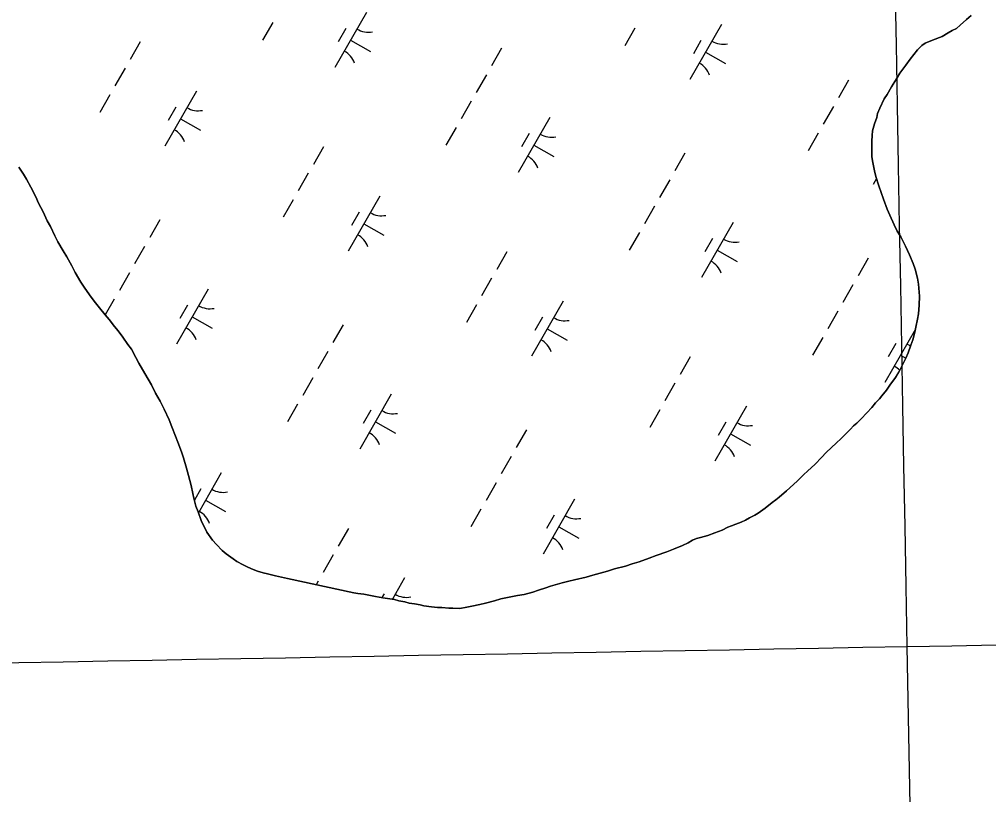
# Model space of a CAD drawing. Extents: x 3930721 to 3950824, y 220441 to 242861.
# Drawn here: x 3940167 to 3940930, y 224042 to 224652 of the extents above; entities that cross this region are included whole.
import ezdxf

# ---------------------------------------------------------------- set-up
doc = ezdxf.new("R2010")
doc.units = 0
for name, color, linetype in [('V-GRID-MAJR', 7, 'Continuous'), ('V-TOPO-SHOR', 7, 'Continuous'), ('V-WETL-SWMP', 7, 'Continuous')]:
    doc.layers.add(name, color=color, linetype=linetype)

msp = doc.modelspace()

# ---------------------------------------------------------------- linework, layer by layer
at = {"layer": 'V-GRID-MAJR'}
for points in [[(3940914.45, 221486.32), (3940866.25, 224158.18), (3940756.95, 230218.14), (3940647.64, 236278.08), (3940604.74, 238656.84)], [(3936389.65, 224077.73), (3940866.25, 224158.18), (3943106.43, 224198.66)]]:
    msp.add_spline(points, degree=3, dxfattribs=at)
at = {"layer": 'V-TOPO-SHOR'}
for points in [[(3940857.03, 224370.08), (3940860.04, 224374.95), (3940862.04, 224378.81), (3940865.24, 224385.1), (3940867.04, 224389.35), (3940869.03, 224395.43), (3940870.63, 224399.49), (3940872.21, 224405.57), (3940873, 224409.62), (3940874.39, 224415.9), (3940875.17, 224419.95), (3940875.74, 224426.83), (3940875.91, 224434.11), (3940875.05, 224443.42), (3940874.21, 224448.27), (3940872.56, 224455.14), (3940870.92, 224459.78), (3940868.05, 224466.64), (3940864.78, 224473.3), (3940861.1, 224480.57), (3940858.44, 224485.21), (3940855.99, 224490.25), (3940852.51, 224497.72), (3940850.46, 224502.56), (3940847.59, 224510.24), (3940845.74, 224515.49), (3940843.89, 224520.74), (3940841.62, 224528.21), (3940840.39, 224532.65), (3940839.14, 224539.33), (3940838.51, 224543.57), (3940838.27, 224549.84), (3940838.44, 224555.91), (3940838.62, 224560.36), (3940839.01, 224564.21), (3940840.39, 224569.68), (3940842.19, 224574.74), (3940842.78, 224577.79), (3940844.58, 224582.04), (3940848.18, 224589.34), (3940850.39, 224592.79), (3940853.79, 224598.68), (3940857.81, 224604.97), (3940860.42, 224609.44), (3940865.03, 224615.94), (3940868.45, 224620.61), (3940874.28, 224627.92), (3940877.7, 224631.38), (3940880.32, 224633.21), (3940886.17, 224635.47), (3940893.64, 224638.34), (3940898.48, 224641.4), (3940901.71, 224643.24), (3940904.94, 224644.67), (3940907.96, 224647.32), (3940913, 224651.8), (3940916.62, 224655.05)], [(3940166.66, 224535.57), (3940170.33, 224529.92), (3940172.78, 224526.09), (3940176.25, 224519.84), (3940180.14, 224512.17), (3940182.19, 224507.33), (3940185.87, 224500.27), (3940189.14, 224493.2), (3940191.59, 224488.76), (3940195.07, 224481.5), (3940197.52, 224476.66), (3940201.6, 224469.8), (3940204.46, 224464.96), (3940208.54, 224457.9), (3940211.2, 224452.65), (3940215.7, 224444.99), (3940218.75, 224440.35), (3940223.65, 224433.3), (3940227.11, 224428.86), (3940230.37, 224424.84), (3940234.85, 224419.2), (3940237.9, 224415.57), (3940242.18, 224410.13), (3940245.03, 224406.7), (3940248.7, 224401.67), (3940252.57, 224396.02), (3940255.42, 224392.19), (3940258.9, 224385.74), (3940261.35, 224381.3), (3940265.84, 224373.03), (3940271.15, 224364.15), (3940274.42, 224357.7), (3940278.1, 224351.24), (3940281.17, 224344.99), (3940285.05, 224336.51), (3940287.11, 224331.06), (3940290.18, 224323.79), (3940292.03, 224319.15), (3940294.9, 224311.48), (3940296.54, 224306.63), (3940298.81, 224298.55), (3940300.46, 224292.69), (3940302.32, 224284.81), (3940303.77, 224278.55), (3940304.6, 224274.91), (3940306.25, 224268.65), (3940307.89, 224264.2), (3940310.36, 224257.34), (3940314.86, 224248.26), (3940319.34, 224241.81), (3940322.39, 224238.38), (3940326.87, 224233.75), (3940329.92, 224231.14), (3940335.4, 224227.12), (3940338.45, 224225.11), (3940343.52, 224222.51), (3940347.17, 224220.51), (3940351.23, 224218.91), (3940354.67, 224217.51), (3940359.13, 224216.12), (3940362.58, 224215.33), (3940368.85, 224213.74), (3940378.37, 224211.77)], [(3940378.37, 224211.77), (3940430.43, 224200.31), (3940433.67, 224199.92), (3940438.33, 224199.34), (3940443.59, 224198.36), (3940447.64, 224197.57), (3940453.31, 224196.59), (3940456.96, 224196), (3940462.42, 224195.22), (3940466.07, 224194.23), (3940470.73, 224193.24), (3940473.97, 224192.25), (3940478.22, 224191.86), (3940482.68, 224191.08), (3940485.72, 224190.28), (3940491.59, 224189.3), (3940496.45, 224188.93), (3940499.88, 224188.94), (3940505.35, 224188.37), (3940508.59, 224188.38), (3940514.05, 224188.21), (3940519.51, 224189.05), (3940523.35, 224189.88), (3940529.61, 224191.12), (3940534.26, 224192.36), (3940541.33, 224194.22), (3940546.38, 224195.66), (3940554.26, 224197.32), (3940559.52, 224198.36), (3940564.77, 224199.2), (3940571.44, 224201.06), (3940575.88, 224202.49), (3940581.74, 224204.35), (3940585.38, 224205.58), (3940590.83, 224207.23), (3940594.47, 224208.26), (3940599.92, 224209.5), (3940604.17, 224210.54), (3940613.46, 224212.81), (3940618.71, 224214.46), (3940624.37, 224215.9), (3940630.23, 224217.55), (3940635.88, 224219.4), (3940644.37, 224221.47), (3940649.62, 224223.32), (3940655.07, 224224.77), (3940662.95, 224227.64), (3940668.6, 224229.69), (3940677.08, 224232.77), (3940682.33, 224234.82), (3940689.4, 224237.69), (3940693.64, 224239.74), (3940697.27, 224241.78), (3940700.29, 224243.21), (3940703.53, 224244.04), (3940709.18, 224245.69), (3940714.84, 224247.74), (3940720.49, 224249.79), (3940725.13, 224252.04), (3940727.96, 224253.07), (3940731.39, 224254.5), (3940735.43, 224256.14), (3940738.86, 224257.58), (3940742.09, 224259.42), (3940746.33, 224261.46), (3940748.95, 224263.09), (3940754.39, 224266.97), (3940760.03, 224271.45), (3940762.85, 224273.68), (3940765.47, 224275.72), (3940771.11, 224280.61), (3940776.75, 224285.7), (3940779.77, 224288.55), (3940784.6, 224293.22), (3940788.02, 224296.48), (3940793.46, 224301.57), (3940799.09, 224307.26), (3940802.11, 224310.71), (3940806.94, 224315.19), (3940809.96, 224318.04), (3940814.39, 224322.31), (3940817.41, 224325.16), (3940821.64, 224329.23), (3940824.05, 224331.87), (3940826.46, 224334.11), (3940829.89, 224337.37), (3940834.52, 224342.04), (3940838.34, 224346.31), (3940841.35, 224349.97), (3940844.37, 224353.22), (3940846.38, 224355.46), (3940849.8, 224359.93), (3940852.61, 224363.79), (3940857.03, 224370.08)]]:
    msp.add_lwpolyline(points, dxfattribs=at)
at = {"layer": 'V-WETL-SWMP'}
for p, q in [((3940440.42, 224657.3), (3940415.57, 224613.91)), ((3940912.99, 224651.8), (3940907.96, 224647.32)), ((3940916.62, 224655.05), (3940912.99, 224651.8)), ((3940366.67, 224649.32), (3940358.72, 224635.44)), ((3940424.29, 224644.65), (3940418.32, 224634.23)), ((3940651.84, 224645.03), (3940643.88, 224631.15)), ((3940719.96, 224647.84), (3940695.11, 224604.46)), ((3940904.94, 224644.67), (3940901.71, 224643.24)), ((3940907.96, 224647.32), (3940904.94, 224644.67)), ((3940893.64, 224638.34), (3940886.17, 224635.47)), ((3940898.48, 224641.4), (3940893.64, 224638.34)), ((3940901.71, 224643.24), (3940898.48, 224641.4)), ((3940262.29, 224634.25), (3940254.34, 224620.36)), ((3940428, 224635.61), (3940443.62, 224626.66)), ((3940546.79, 224629.13), (3940538.84, 224615.25)), ((3940703.82, 224635.19), (3940697.86, 224624.78)), ((3940877.7, 224631.38), (3940874.28, 224627.92)), ((3940880.32, 224633.21), (3940877.7, 224631.38)), ((3940886.17, 224635.47), (3940880.32, 224633.21)), ((3940707.53, 224626.15), (3940723.15, 224617.21)), ((3940874.28, 224627.92), (3940868.45, 224620.61)), ((3940250.36, 224613.42), (3940242.41, 224599.54)), ((3940865.03, 224615.94), (3940860.41, 224609.44)), ((3940868.45, 224620.61), (3940865.03, 224615.94)), ((3940534.87, 224608.31), (3940526.91, 224594.42)), ((3940860.41, 224609.44), (3940857.81, 224604.97)), ((3940820.03, 224604.02), (3940812.08, 224590.13)), ((3940853.79, 224598.68), (3940850.39, 224592.8)), ((3940857.81, 224604.97), (3940853.79, 224598.68)), ((3940238.43, 224592.6), (3940230.48, 224578.71)), ((3940306.56, 224595.41), (3940281.71, 224552.02)), ((3940850.39, 224592.8), (3940848.18, 224589.34)), ((3940290.42, 224582.76), (3940284.45, 224572.34)), ((3940522.94, 224587.48), (3940514.99, 224573.6)), ((3940808.1, 224583.19), (3940800.15, 224569.31)), ((3940848.18, 224589.34), (3940844.58, 224582.04)), ((3940842.78, 224577.78), (3940842.19, 224574.75)), ((3940844.58, 224582.04), (3940842.78, 224577.78)), ((3940294.13, 224573.71), (3940309.75, 224564.77)), ((3940584.77, 224574.63), (3940559.92, 224531.25)), ((3940840.39, 224569.68), (3940839.01, 224564.21)), ((3940842.19, 224574.75), (3940840.39, 224569.68)), ((3940511.01, 224566.65), (3940503.06, 224552.77)), ((3940568.63, 224561.98), (3940562.66, 224551.57)), ((3940796.18, 224562.37), (3940788.23, 224548.48)), ((3940838.62, 224560.36), (3940838.44, 224555.91)), ((3940839.01, 224564.21), (3940838.62, 224560.36)), ((3940572.34, 224552.94), (3940587.96, 224543.99)), ((3940838.44, 224555.91), (3940838.27, 224549.84)), ((3940406.63, 224551.58), (3940398.68, 224537.7)), ((3940691.14, 224546.47), (3940683.18, 224532.58)), ((3940838.27, 224549.84), (3940838.51, 224543.57)), ((3940838.51, 224543.57), (3940839.14, 224539.33)), ((3940839.14, 224539.33), (3940840.39, 224532.66)), ((3940170.33, 224529.92), (3940166.66, 224535.57)), ((3940172.78, 224526.09), (3940170.33, 224529.92)), ((3940394.7, 224530.76), (3940386.75, 224516.87)), ((3940840.39, 224532.66), (3940841.62, 224528.21)), ((3940176.25, 224519.84), (3940172.78, 224526.09)), ((3940679.21, 224525.64), (3940671.26, 224511.76)), ((3940842.14, 224526.49), (3940839.45, 224521.79)), ((3940841.62, 224528.21), (3940843.89, 224520.74)), ((3940180.14, 224512.17), (3940176.25, 224519.84)), ((3940843.89, 224520.74), (3940845.74, 224515.49)), ((3940845.74, 224515.49), (3940847.59, 224510.24)), ((3940182.19, 224507.33), (3940180.14, 224512.17)), ((3940185.87, 224500.27), (3940182.19, 224507.33)), ((3940382.78, 224509.93), (3940374.82, 224496.05)), ((3940450.9, 224512.74), (3940426.05, 224469.35)), ((3940847.59, 224510.24), (3940850.46, 224502.56)), ((3940189.14, 224493.2), (3940185.87, 224500.27)), ((3940434.76, 224500.09), (3940428.8, 224489.68)), ((3940667.28, 224504.81), (3940659.33, 224490.93)), ((3940850.46, 224502.56), (3940852.51, 224497.72)), ((3940191.59, 224488.76), (3940189.14, 224493.2)), ((3940277.73, 224494.03), (3940269.78, 224480.15)), ((3940729.11, 224491.97), (3940704.26, 224448.58)), ((3940852.51, 224497.72), (3940855.99, 224490.25)), ((3940195.07, 224481.5), (3940191.59, 224488.76)), ((3940438.47, 224491.05), (3940454.09, 224482.1)), ((3940655.35, 224483.99), (3940647.4, 224470.1)), ((3940855.99, 224490.25), (3940858.44, 224485.21)), ((3940858.44, 224485.21), (3940861.09, 224480.57)), ((3940197.52, 224476.66), (3940195.07, 224481.5)), ((3940201.6, 224469.8), (3940197.52, 224476.66)), ((3940712.97, 224479.31), (3940707.01, 224468.9)), ((3940861.09, 224480.57), (3940864.77, 224473.3)), ((3940204.46, 224464.96), (3940201.6, 224469.8)), ((3940265.81, 224473.2), (3940257.85, 224459.32)), ((3940550.97, 224468.92), (3940543.02, 224455.03)), ((3940716.68, 224470.27), (3940732.3, 224461.33)), ((3940864.77, 224473.3), (3940868.05, 224466.64)), ((3940208.54, 224457.9), (3940204.46, 224464.96)), ((3940835.48, 224463.8), (3940827.52, 224449.92)), ((3940868.05, 224466.64), (3940870.92, 224459.78)), ((3940211.2, 224452.65), (3940208.54, 224457.9)), ((3940870.92, 224459.78), (3940872.56, 224455.14)), ((3940872.56, 224455.14), (3940874.21, 224448.27)), ((3940215.7, 224444.99), (3940211.2, 224452.65)), ((3940253.88, 224452.38), (3940245.93, 224438.49)), ((3940539.04, 224448.09), (3940531.09, 224434.21)), ((3940874.21, 224448.27), (3940875.05, 224443.42)), ((3940218.75, 224440.35), (3940215.7, 224444.99)), ((3940223.65, 224433.3), (3940218.75, 224440.35)), ((3940315.71, 224439.53), (3940290.86, 224396.14)), ((3940823.55, 224442.97), (3940815.6, 224429.09)), ((3940875.05, 224443.42), (3940875.91, 224434.11)), ((3940227.11, 224428.86), (3940223.65, 224433.3)), ((3940241.95, 224431.55), (3940234.86, 224419.18)), ((3940595.24, 224430.08), (3940570.39, 224386.69)), ((3940875.91, 224434.11), (3940875.74, 224426.83)), ((3940230.37, 224424.84), (3940227.11, 224428.86)), ((3940234.85, 224419.19), (3940230.37, 224424.84)), ((3940299.57, 224426.88), (3940293.6, 224416.47)), ((3940527.12, 224427.26), (3940519.17, 224413.38)), ((3940875.74, 224426.83), (3940875.17, 224419.95)), ((3940237.9, 224415.57), (3940234.85, 224419.19)), ((3940242.18, 224410.13), (3940237.9, 224415.57)), ((3940303.28, 224417.84), (3940318.9, 224408.89)), ((3940579.1, 224417.42), (3940573.14, 224407.01)), ((3940811.62, 224422.15), (3940803.67, 224408.26)), ((3940874.38, 224415.9), (3940873, 224409.62)), ((3940875.17, 224419.95), (3940874.38, 224415.9)), ((3940245.03, 224406.7), (3940242.18, 224410.13)), ((3940422.08, 224411.36), (3940414.12, 224397.48)), ((3940582.81, 224408.38), (3940598.43, 224399.44)), ((3940872.68, 224407.96), (3940848.6, 224365.91)), ((3940873, 224409.62), (3940872.21, 224405.57)), ((3940248.7, 224401.67), (3940245.03, 224406.7)), ((3940252.57, 224396.02), (3940248.7, 224401.67)), ((3940799.69, 224401.32), (3940791.74, 224387.44)), ((3940872.21, 224405.57), (3940870.63, 224399.49)), ((3940255.43, 224392.19), (3940252.57, 224396.02)), ((3940258.9, 224385.74), (3940255.43, 224392.19)), ((3940857.31, 224396.65), (3940851.35, 224386.24)), ((3940869.03, 224395.43), (3940867.04, 224389.35)), ((3940870.63, 224399.49), (3940869.03, 224395.43)), ((3940261.35, 224381.3), (3940258.9, 224385.74)), ((3940410.15, 224390.54), (3940402.2, 224376.65)), ((3940695.31, 224386.25), (3940687.36, 224372.37)), ((3940861.02, 224387.61), (3940865.27, 224385.17)), ((3940865.24, 224385.1), (3940862.04, 224378.81)), ((3940867.04, 224389.35), (3940865.24, 224385.1)), ((3940265.84, 224373.03), (3940261.35, 224381.3)), ((3940862.04, 224378.81), (3940860.03, 224374.95)), ((3940271.15, 224364.15), (3940265.84, 224373.03)), ((3940398.22, 224369.71), (3940390.27, 224355.83)), ((3940857.03, 224370.08), (3940852.61, 224363.79)), ((3940860.03, 224374.95), (3940857.03, 224370.08)), ((3940274.42, 224357.7), (3940271.15, 224364.15)), ((3940683.39, 224365.42), (3940675.43, 224351.54)), ((3940852.61, 224363.79), (3940849.8, 224359.93)), ((3940278.1, 224351.24), (3940274.42, 224357.7)), ((3940460.05, 224356.87), (3940435.2, 224313.48)), ((3940846.38, 224355.46), (3940844.37, 224353.22)), ((3940849.8, 224359.93), (3940846.38, 224355.46)), ((3940281.17, 224344.99), (3940278.1, 224351.24)), ((3940386.29, 224348.89), (3940378.34, 224335)), ((3940739.58, 224347.41), (3940714.73, 224304.02)), ((3940838.34, 224346.31), (3940834.51, 224342.04)), ((3940841.35, 224349.97), (3940838.34, 224346.31)), ((3940844.37, 224353.22), (3940841.35, 224349.97)), ((3940285.05, 224336.51), (3940281.17, 224344.99)), ((3940443.91, 224344.21), (3940437.94, 224333.8)), ((3940671.46, 224344.6), (3940663.51, 224330.71)), ((3940834.51, 224342.04), (3940829.89, 224337.37)), ((3940287.11, 224331.06), (3940285.05, 224336.51)), ((3940290.18, 224323.79), (3940287.11, 224331.06)), ((3940447.62, 224335.17), (3940463.24, 224326.23)), ((3940723.44, 224334.76), (3940717.48, 224324.34)), ((3940824.05, 224331.87), (3940821.63, 224329.23)), ((3940826.46, 224334.11), (3940824.05, 224331.87)), ((3940829.89, 224337.37), (3940826.46, 224334.11)), ((3940292.02, 224319.15), (3940290.18, 224323.79)), ((3940566.42, 224328.7), (3940558.46, 224314.81)), ((3940727.16, 224325.72), (3940742.78, 224316.77)), ((3940817.41, 224325.16), (3940814.39, 224322.31)), ((3940821.63, 224329.23), (3940817.41, 224325.16)), ((3940294.9, 224311.48), (3940292.02, 224319.15)), ((3940809.96, 224318.04), (3940806.94, 224315.19)), ((3940814.39, 224322.31), (3940809.96, 224318.04)), ((3940296.54, 224306.63), (3940294.9, 224311.48)), ((3940802.11, 224310.72), (3940799.09, 224307.26)), ((3940806.94, 224315.19), (3940802.11, 224310.72)), ((3940298.81, 224298.55), (3940296.54, 224306.63)), ((3940554.49, 224307.87), (3940546.54, 224293.99)), ((3940793.46, 224301.57), (3940788.02, 224296.48)), ((3940799.09, 224307.26), (3940793.46, 224301.57)), ((3940300.46, 224292.69), (3940298.81, 224298.55)), ((3940302.32, 224284.81), (3940300.46, 224292.69)), ((3940326.18, 224294.97), (3940308.15, 224263.49)), ((3940784.6, 224293.22), (3940779.77, 224288.55)), ((3940788.02, 224296.48), (3940784.6, 224293.22)), ((3940542.56, 224287.05), (3940534.61, 224273.16)), ((3940776.75, 224285.7), (3940771.11, 224280.61)), ((3940779.77, 224288.55), (3940776.75, 224285.7)), ((3940303.77, 224278.55), (3940302.32, 224284.81)), ((3940304.6, 224274.91), (3940303.77, 224278.55)), ((3940310.04, 224282.32), (3940304.98, 224273.48)), ((3940771.11, 224280.61), (3940765.47, 224275.72)), ((3940306.25, 224268.65), (3940304.6, 224274.91)), ((3940313.75, 224273.28), (3940329.37, 224264.33)), ((3940604.39, 224274.2), (3940579.54, 224230.81)), ((3940760.03, 224271.45), (3940754.39, 224266.97)), ((3940762.85, 224273.69), (3940760.03, 224271.45)), ((3940765.47, 224275.72), (3940762.85, 224273.69)), ((3940307.89, 224264.2), (3940306.25, 224268.65)), ((3940310.36, 224257.34), (3940307.89, 224264.2)), ((3940530.63, 224266.22), (3940522.68, 224252.34)), ((3940748.95, 224263.09), (3940746.33, 224261.46)), ((3940754.39, 224266.97), (3940748.95, 224263.09)), ((3940314.86, 224248.26), (3940310.36, 224257.34)), ((3940588.25, 224261.55), (3940582.29, 224251.13)), ((3940735.43, 224256.14), (3940731.39, 224254.5)), ((3940738.86, 224257.58), (3940735.43, 224256.14)), ((3940742.09, 224259.42), (3940738.86, 224257.58)), ((3940746.33, 224261.46), (3940742.09, 224259.42)), ((3940319.34, 224241.81), (3940314.86, 224248.26)), ((3940426.25, 224251.15), (3940418.3, 224237.26)), ((3940591.96, 224252.5), (3940607.58, 224243.56)), ((3940714.84, 224247.74), (3940709.18, 224245.69)), ((3940720.49, 224249.79), (3940714.84, 224247.74)), ((3940725.13, 224252.04), (3940720.49, 224249.79)), ((3940727.96, 224253.07), (3940725.13, 224252.04)), ((3940731.39, 224254.5), (3940727.96, 224253.07)), ((3940322.39, 224238.38), (3940319.34, 224241.81)), ((3940693.64, 224239.74), (3940689.4, 224237.69)), ((3940697.27, 224241.78), (3940693.64, 224239.74)), ((3940700.29, 224243.21), (3940697.27, 224241.78)), ((3940703.53, 224244.04), (3940700.29, 224243.21)), ((3940709.18, 224245.69), (3940703.53, 224244.04)), ((3940326.87, 224233.75), (3940322.39, 224238.38)), ((3940329.92, 224231.14), (3940326.87, 224233.75)), ((3940677.08, 224232.77), (3940668.6, 224229.69)), ((3940682.33, 224234.82), (3940677.08, 224232.77)), ((3940689.4, 224237.69), (3940682.33, 224234.82)), ((3940335.4, 224227.12), (3940329.92, 224231.14)), ((3940338.45, 224225.11), (3940335.4, 224227.12)), ((3940343.52, 224222.51), (3940338.45, 224225.11)), ((3940414.33, 224230.32), (3940406.37, 224216.44)), ((3940655.07, 224224.76), (3940649.62, 224223.32)), ((3940662.95, 224227.64), (3940655.07, 224224.76)), ((3940668.6, 224229.69), (3940662.95, 224227.64)), ((3940347.17, 224220.51), (3940343.52, 224222.51)), ((3940351.23, 224218.91), (3940347.17, 224220.51)), ((3940354.67, 224217.51), (3940351.23, 224218.91)), ((3940359.13, 224216.12), (3940354.67, 224217.51)), ((3940630.23, 224217.55), (3940624.37, 224215.9)), ((3940635.88, 224219.4), (3940630.23, 224217.55)), ((3940644.37, 224221.47), (3940635.88, 224219.4)), ((3940649.62, 224223.32), (3940644.37, 224221.47)), ((3940362.57, 224215.33), (3940359.13, 224216.12)), ((3940368.85, 224213.74), (3940362.57, 224215.33)), ((3940378.37, 224211.77), (3940368.85, 224213.74)), ((3940430.43, 224200.31), (3940378.37, 224211.77)), ((3940402.4, 224209.5), (3940400.87, 224206.82)), ((3940470.52, 224212.31), (3940460.86, 224195.44)), ((3940599.92, 224209.5), (3940594.47, 224208.26)), ((3940604.16, 224210.54), (3940599.92, 224209.5)), ((3940613.46, 224212.81), (3940604.16, 224210.54)), ((3940618.71, 224214.46), (3940613.46, 224212.81)), ((3940624.37, 224215.9), (3940618.71, 224214.46)), ((3940575.88, 224202.49), (3940571.44, 224201.06)), ((3940581.74, 224204.35), (3940575.88, 224202.49)), ((3940585.37, 224205.58), (3940581.74, 224204.35)), ((3940590.83, 224207.23), (3940585.37, 224205.58)), ((3940594.47, 224208.26), (3940590.83, 224207.23)), ((3940433.67, 224199.92), (3940430.43, 224200.31)), ((3940438.32, 224199.34), (3940433.67, 224199.92)), ((3940443.59, 224198.36), (3940438.32, 224199.34)), ((3940447.64, 224197.57), (3940443.59, 224198.36)), ((3940453.31, 224196.59), (3940447.64, 224197.57)), ((3940454.38, 224199.65), (3940452.69, 224196.7)), ((3940456.96, 224196), (3940453.31, 224196.59)), ((3940462.42, 224195.22), (3940456.96, 224196)), ((3940466.07, 224194.23), (3940462.42, 224195.22)), ((3940470.73, 224193.24), (3940466.07, 224194.23)), ((3940541.33, 224194.22), (3940534.26, 224192.36)), ((3940546.38, 224195.66), (3940541.33, 224194.22)), ((3940554.26, 224197.32), (3940546.38, 224195.66)), ((3940559.52, 224198.36), (3940554.26, 224197.32)), ((3940564.77, 224199.2), (3940559.52, 224198.36)), ((3940571.44, 224201.06), (3940564.77, 224199.2)), ((3940473.97, 224192.25), (3940470.73, 224193.24)), ((3940478.22, 224191.86), (3940473.97, 224192.25)), ((3940482.68, 224191.08), (3940478.22, 224191.86)), ((3940485.71, 224190.29), (3940482.68, 224191.08)), ((3940491.59, 224189.3), (3940485.71, 224190.29)), ((3940496.44, 224188.93), (3940491.59, 224189.3)), ((3940499.88, 224188.94), (3940496.44, 224188.93)), ((3940505.35, 224188.37), (3940499.88, 224188.94)), ((3940508.59, 224188.38), (3940505.35, 224188.37)), ((3940514.05, 224188.21), (3940508.59, 224188.38)), ((3940519.51, 224189.05), (3940514.05, 224188.21)), ((3940523.35, 224189.88), (3940519.51, 224189.05)), ((3940529.61, 224191.12), (3940523.35, 224189.88)), ((3940534.26, 224192.36), (3940529.61, 224191.12))]:
    msp.add_line(p, q, dxfattribs=at)
for centre, start, end in [((3940441.93, 224659.46), 239.42788, 280.97154), ((3940721.47, 224650), 239.42788, 280.97154), ((3940414.48, 224611.52), 19.42788, 60.97154), ((3940694.01, 224602.06), 19.42788, 60.97154), ((3940308.07, 224597.57), 239.42788, 280.97154), ((3940280.61, 224549.63), 19.42788, 60.97154), ((3940586.27, 224576.79), 239.42788, 280.97154), ((3940558.82, 224528.85), 19.42788, 60.97154), ((3940452.41, 224514.9), 239.42788, 280.97154), ((3940424.95, 224466.96), 19.42788, 60.97154), ((3940730.62, 224494.12), 239.42788, 280.97154), ((3940703.16, 224446.19), 19.42788, 60.97154), ((3940317.21, 224441.69), 239.42788, 280.97154), ((3940596.75, 224432.23), 239.42788, 280.97154), ((3940289.76, 224393.75), 19.42788, 60.97154), ((3940569.29, 224384.3), 19.42788, 60.97154), ((3940874.96, 224411.46), 239.42788, 249.76949), ((3940847.5, 224363.52), 43.15941, 60.97154), ((3940461.56, 224359.02), 239.42788, 280.97154), ((3940741.09, 224349.57), 239.42788, 280.97154), ((3940434.1, 224311.08), 19.42788, 60.97154), ((3940713.64, 224301.63), 19.42788, 60.97154), ((3940327.69, 224297.13), 239.42788, 280.97154), ((3940300.23, 224249.19), 19.42788, 60.97154), ((3940605.9, 224276.36), 239.42788, 280.97154), ((3940578.44, 224228.42), 19.42788, 60.97154), ((3940472.03, 224214.46), 239.42788, 280.97154)]:
    msp.add_arc(centre, 17.62, start, end, dxfattribs=at)

doc.saveas('drawing.dxf')
